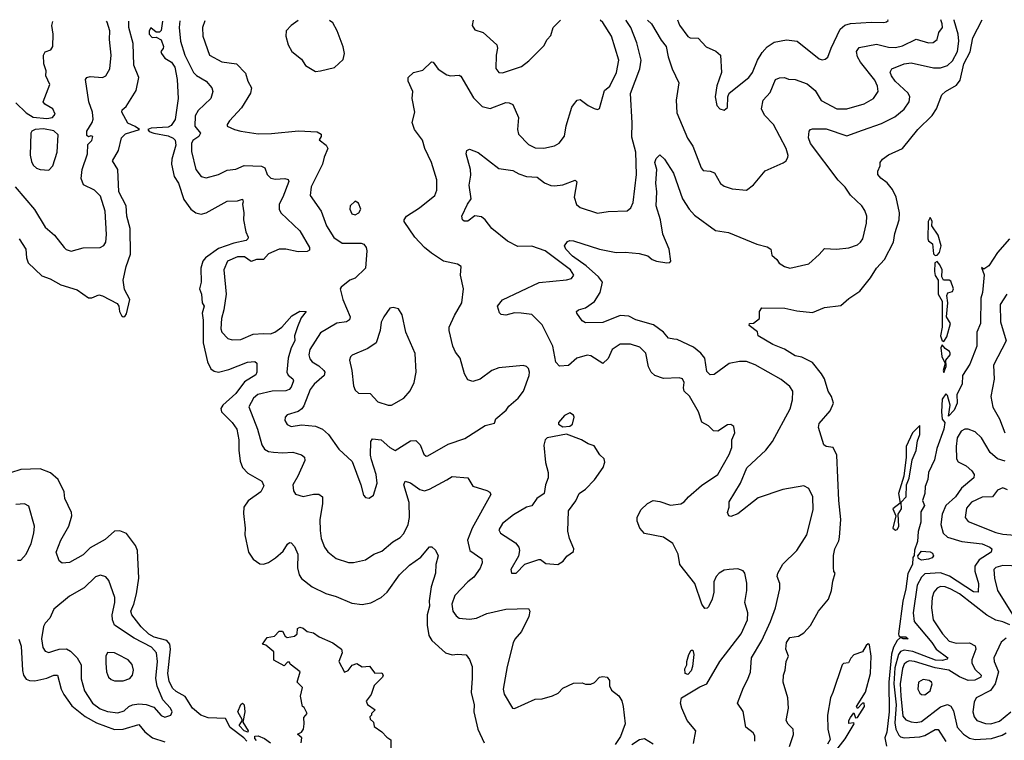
# Model space of a CAD drawing. Extents: x 1954683 to 2060285, y 904798 to 1016299.
# Tile 376 of 472: x 2004108 to 2009794, y 1012130 to 1016289. Entities that reach past the tile are written whole.
import ezdxf

# ---------------------------------------------------------------- set-up
doc = ezdxf.new("R2010")
doc.units = 0

msp = doc.modelspace()

# ---------------------------------------------------------------- linework, layer by layer
at = {"layer": '0CON10XD'}
for points in [[(2004082, 1015325), (2004193.6, 1015193.6), (2004255, 1015092.5), (2004309.4, 1015045), (2004365, 1014973.8), (2004375, 1014963.8), (2004405, 1014953.8), (2004475, 1014972.5), (2004572.5, 1014975), (2004594.3, 1014985.7), (2004605.6, 1015004.4), (2004609.7, 1015049.7), (2004601.1, 1015185), (2004575, 1015270), (2004540, 1015305), (2004475.5, 1015335.5), (2004463.1, 1015373.1), (2004468.2, 1015425), (2004499.5, 1015515), (2004500.7, 1015569.3), (2004525, 1015591.2), (2004530, 1015615), (2004518.3, 1015618.3), (2004505, 1015613.3), (2004495, 1015620), (2004495, 1015646.2), (2004526.5, 1015695), (2004531.5, 1015715), (2004527.3, 1015755), (2004506, 1015816), (2004488.1, 1015945), (2004495, 1015955.5), (2004515, 1015961.8), (2004585, 1015955.5), (2004604.6, 1015965.4), (2004628.2, 1016005), (2004636.2, 1016085), (2004626.2, 1016175), (2004627.7, 1016225), (2004612.2, 1016275), (2004607.9, 1016280.7)], [(2004085, 1015810), (2004145, 1015751.4), (2004185, 1015727.6), (2004265, 1015719.3), (2004297.5, 1015725), (2004312.9, 1015745), (2004299.2, 1015775), (2004252.4, 1015802.4), (2004243.8, 1015815), (2004281.2, 1015915), (2004257.5, 1015965), (2004260, 1015995), (2004247.1, 1016035), (2004244.3, 1016085), (2004255, 1016104), (2004286.7, 1016115), (2004298, 1016135), (2004301.4, 1016205), (2004293.6, 1016255), (2004299.2, 1016279.7)], [(2004103.9, 1015025), (2004143.1, 1014965), (2004146.5, 1014915), (2004156.5, 1014885), (2004235, 1014810.7), (2004283.7, 1014793.7), (2004345, 1014759), (2004439.3, 1014729.3), (2004505, 1014683.9), (2004525, 1014683.8), (2004565, 1014700.5), (2004586.2, 1014696.2), (2004670.9, 1014650.9), (2004680.8, 1014635), (2004684.4, 1014605), (2004695, 1014581.2), (2004705, 1014574), (2004715, 1014576.2), (2004725, 1014591.2), (2004744.4, 1014675), (2004712.1, 1014732.1), (2004704.8, 1014785), (2004722.1, 1014865), (2004746.6, 1014935), (2004746.2, 1015085), (2004727.1, 1015155), (2004721.9, 1015215), (2004679.7, 1015295), (2004673.4, 1015425), (2004643.5, 1015475), (2004678.9, 1015535), (2004695, 1015607.1), (2004718.9, 1015631.1), (2004800, 1015655), (2004775, 1015673.1), (2004731.4, 1015691.4), (2004697.8, 1015755), (2004700.2, 1015769.8), (2004722, 1015788), (2004779.7, 1015880.3), (2004794.6, 1015955), (2004767.4, 1016027.4), (2004762.6, 1016152.6), (2004737.3, 1016245), (2004737.1, 1016281.2)], [(2004931.4, 1016281.8), (2004925, 1016226.7), (2004915, 1016217.1), (2004895, 1016217.5), (2004865, 1016243.3), (2004854.4, 1016225), (2004854.4, 1016205.6), (2004873, 1016187), (2004895, 1016188.8), (2004925, 1016173.3), (2004938.2, 1016135), (2004936.8, 1016123.2), (2004923.4, 1016106.6), (2004925.6, 1016095), (2004945, 1016067.1), (2004985, 1016043.6), (2005004, 1016015), (2005016.7, 1015943.3), (2005023.1, 1015835), (2005006.3, 1015713.7), (2004981.7, 1015678.3), (2004965, 1015668.8), (2004866.4, 1015663.6), (2004846.7, 1015655), (2004855, 1015644.3), (2004882.5, 1015635), (2004965, 1015619.5), (2004994.5, 1015605), (2005005, 1015593.3), (2005009.4, 1015565), (2004985.7, 1015485), (2004984.2, 1015455), (2005000, 1015385), (2005023.7, 1015345), (2005055, 1015251.9), (2005096.2, 1015196.2), (2005125.2, 1015175.2), (2005155, 1015167.5), (2005185, 1015174.7), (2005305, 1015242.2), (2005365.8, 1015244.2), (2005395, 1015252.5), (2005398.8, 1015238.8), (2005393.8, 1015225), (2005402, 1015175), (2005400, 1015135), (2005414.2, 1015065), (2005427.5, 1015035), (2005425.6, 1015025), (2005415, 1015014.6), (2005345, 1015000), (2005255, 1014968.6), (2005180.4, 1014915), (2005165.4, 1014895), (2005153.6, 1014855), (2005155.3, 1014774.7), (2005146.8, 1014735), (2005157.2, 1014705), (2005160.5, 1014655), (2005172.2, 1014635), (2005160.7, 1014595), (2005167, 1014555), (2005167.6, 1014425), (2005191.3, 1014315), (2005210.6, 1014275), (2005229.8, 1014259.8), (2005255, 1014254.6), (2005315, 1014270), (2005422.9, 1014312.9), (2005465, 1014316), (2005476.9, 1014306.9), (2005477.5, 1014255), (2005470.6, 1014239.4), (2005405, 1014198.9), (2005355, 1014131.8), (2005280.9, 1014065), (2005270, 1014045), (2005272.5, 1014025), (2005333.9, 1013965), (2005360.8, 1013925), (2005373.7, 1013865), (2005372.9, 1013805), (2005381.2, 1013741.2), (2005394, 1013704), (2005425, 1013671.1), (2005505, 1013626), (2005518.3, 1013598.3), (2005500.6, 1013565), (2005427.1, 1013512.9), (2005402.2, 1013475), (2005399.1, 1013439.1), (2005410, 1013355), (2005408.6, 1013315), (2005428, 1013215), (2005455, 1013176), (2005495, 1013148.8), (2005516.2, 1013146.2), (2005545, 1013155.7), (2005585, 1013183.1), (2005628.1, 1013221.9), (2005655, 1013262), (2005665, 1013271.2), (2005675, 1013270), (2005695, 1013249.2), (2005713.9, 1013205), (2005711.8, 1013125), (2005721.2, 1013085), (2005735, 1013063.3), (2005796.1, 1013016.1), (2005875, 1012977.8), (2005935, 1012960.5), (2006025, 1012922.2), (2006085, 1012914.4), (2006135, 1012923.3), (2006195, 1012954.4), (2006229.2, 1012985), (2006300.6, 1013085), (2006358.9, 1013141.1), (2006425, 1013187.8), (2006475, 1013247.5), (2006487.1, 1013247.1), (2006508.3, 1013228.3), (2006524, 1013194), (2006511.4, 1013145), (2006509.4, 1013095), (2006483.1, 1013015), (2006471.6, 1012935), (2006473.6, 1012905), (2006460.7, 1012855), (2006460, 1012795), (2006470.5, 1012735), (2006487.5, 1012705), (2006566.2, 1012635), (2006605, 1012623.8), (2006635, 1012627.7), (2006685, 1012623.3), (2006705.6, 1012595.6), (2006720.8, 1012555), (2006721.2, 1012488.8), (2006715.5, 1012405), (2006732.1, 1012335), (2006730.9, 1012295), (2006754, 1012194), (2006790.6, 1012115)], [(2005031.4, 1016282.2), (2005028.2, 1016245), (2005035.3, 1016165), (2005060.3, 1016085), (2005112, 1015985), (2005128.2, 1015968.2), (2005183.6, 1015935), (2005216.4, 1015896.4), (2005222.7, 1015875), (2005210.5, 1015835), (2005137.3, 1015765), (2005121.1, 1015735), (2005119.4, 1015675), (2005152.1, 1015635), (2005142.5, 1015615), (2005107.9, 1015592.1), (2005098.8, 1015575), (2005098.9, 1015528.9), (2005124.6, 1015424.6), (2005155, 1015384.3), (2005185, 1015376.9), (2005255, 1015395.4), (2005305, 1015420.4), (2005355, 1015426.5), (2005402.9, 1015447.1), (2005503.9, 1015443.9), (2005523.6, 1015433.6), (2005537.1, 1015395), (2005558, 1015375), (2005585, 1015368.5), (2005638.2, 1015371.8), (2005657, 1015367), (2005661.1, 1015355), (2005627.9, 1015265), (2005606.8, 1015225), (2005605.4, 1015195), (2005615.5, 1015175), (2005725, 1015070.5), (2005781.1, 1014975), (2005780.3, 1014959.7), (2005767.8, 1014952.2), (2005715, 1014949.2), (2005645, 1014965.4), (2005605, 1014964.6), (2005545, 1014937.3), (2005515, 1014905.4), (2005475, 1014904.7), (2005445, 1014893.5), (2005405, 1014919.7), (2005365, 1014920.7), (2005306.7, 1014895), (2005285.5, 1014845), (2005300.7, 1014705), (2005287.2, 1014615), (2005273.3, 1014565), (2005269.2, 1014505), (2005275, 1014486), (2005309.3, 1014449.3), (2005335, 1014441.1), (2005385, 1014443.3), (2005455, 1014473.8), (2005515, 1014478.8), (2005555, 1014475.4), (2005581.4, 1014485), (2005620.4, 1014515), (2005679.8, 1014580.2), (2005725, 1014606.7), (2005761.2, 1014605), (2005732.4, 1014567.6), (2005712.6, 1014517.4), (2005695.2, 1014465), (2005695.7, 1014435), (2005675.7, 1014395), (2005657.3, 1014335), (2005650.9, 1014255), (2005658.2, 1014238.2), (2005685, 1014216.9), (2005688.9, 1014205), (2005675, 1014167.5), (2005664.4, 1014155), (2005645, 1014147.7), (2005565, 1014144.8), (2005483.1, 1014125), (2005456.9, 1014105), (2005430, 1014055), (2005481.2, 1013925), (2005505.4, 1013835.4), (2005521.2, 1013811.2), (2005545, 1013797.3), (2005572.9, 1013792.9), (2005625, 1013788.9), (2005685, 1013793.6), (2005735, 1013778.6), (2005752.9, 1013765), (2005753.6, 1013745), (2005713.6, 1013655), (2005684.5, 1013605), (2005689.3, 1013569.3), (2005700.7, 1013550.7), (2005745, 1013537.5), (2005805, 1013550.5), (2005835, 1013550), (2005855.6, 1013535), (2005857.1, 1013495), (2005840, 1013405), (2005841.8, 1013341.8), (2005849.4, 1013295), (2005868.1, 1013245), (2005887.4, 1013217.4), (2005935, 1013178.8), (2006005.7, 1013155.7), (2006035, 1013155.7), (2006105, 1013171.4), (2006152.5, 1013205), (2006198.9, 1013221.1), (2006261.4, 1013275), (2006305, 1013300.9), (2006325, 1013324.4), (2006351.5, 1013375), (2006359.3, 1013415), (2006357.2, 1013502.8), (2006325.6, 1013605), (2006334.4, 1013625.6), (2006365, 1013615.5), (2006417.8, 1013577.8), (2006445, 1013570.7), (2006475, 1013579.3), (2006573.8, 1013633.8), (2006605, 1013652.2), (2006695.8, 1013645.8), (2006725, 1013597.5), (2006805, 1013572.5), (2006822.1, 1013562.1), (2006828.1, 1013548.1), (2006720, 1013355), (2006692.9, 1013285), (2006706.1, 1013226.1), (2006777.1, 1013177.1), (2006777.7, 1013155), (2006765.8, 1013124.2), (2006729.2, 1013070.8), (2006695.5, 1013045), (2006620, 1012965), (2006603.5, 1012915), (2006608.1, 1012875), (2006627.8, 1012847.8), (2006645.5, 1012835.5), (2006705, 1012828.5), (2006745.7, 1012835.7), (2006805, 1012861.1), (2006915, 1012887.5), (2007045, 1012891.2), (2007054, 1012875), (2007047.1, 1012845), (2007005, 1012757.5), (2006966.5, 1012713.5), (2006956.6, 1012693.4), (2006923.1, 1012555), (2006899.2, 1012425), (2006905.8, 1012395.8), (2006952.5, 1012315), (2006965, 1012312.5), (2007085, 1012368), (2007125, 1012370), (2007184.3, 1012385.7), (2007217.9, 1012402.1), (2007245, 1012431.2), (2007305, 1012458.8), (2007355, 1012461.2), (2007375, 1012453.3), (2007405, 1012453.3), (2007426.1, 1012463.9), (2007456.4, 1012493.6), (2007475, 1012498.8), (2007500, 1012495), (2007513.3, 1012475), (2007513.9, 1012443.9), (2007525, 1012420), (2007567.3, 1012387.3), (2007585, 1012357.5), (2007592.5, 1012325), (2007603.8, 1012225), (2007577.7, 1012152.3), (2007546.7, 1012105)], [(2005176.7, 1016282.6), (2005163.8, 1016245), (2005164.5, 1016195), (2005204.5, 1016085), (2005275, 1016045.5), (2005360, 1016035), (2005410.9, 1015980.9), (2005425.8, 1015935), (2005446.8, 1015896.8), (2005441.1, 1015865), (2005388.7, 1015781.3), (2005320, 1015705), (2005306, 1015685), (2005306, 1015675), (2005347.5, 1015655), (2005385, 1015645.2), (2005485, 1015630.4), (2005562, 1015632), (2005717.1, 1015647.1), (2005825, 1015642.5), (2005849.2, 1015629.2), (2005848.8, 1015615), (2005836.7, 1015595), (2005878.1, 1015565), (2005886.5, 1015545), (2005865.4, 1015495), (2005856.2, 1015455), (2005790.5, 1015325), (2005784.3, 1015275), (2005847.7, 1015185), (2005879.9, 1015099.9), (2005922, 1015032), (2005969.6, 1014999.6), (2006079.6, 1014999.6), (2006094.6, 1014994.6), (2006108.1, 1014975), (2006112.5, 1014955), (2006105.3, 1014854.7), (2006045, 1014798.1), (2006014, 1014785), (2005964.3, 1014745.7), (2005958.8, 1014735), (2005974, 1014674), (2006015.4, 1014575), (2006013, 1014557), (2005995, 1014546.2), (2005938.6, 1014538.6), (2005845, 1014481.5), (2005782.7, 1014385), (2005778.2, 1014355), (2005782.6, 1014332.6), (2005796.7, 1014315), (2005835, 1014292.3), (2005863.1, 1014265), (2005869.2, 1014255), (2005865.9, 1014235), (2005808.5, 1014185), (2005785, 1014155.6), (2005749.2, 1014060.8), (2005737, 1014043), (2005715, 1014027.1), (2005652.1, 1014007.9), (2005640.8, 1013995), (2005638.6, 1013975), (2005651.8, 1013951.8), (2005675, 1013940.6), (2005735, 1013950.6), (2005815, 1013943.1), (2005856, 1013925), (2005891.2, 1013895), (2005949.8, 1013809.8), (2006028.3, 1013738.3), (2006077.1, 1013605), (2006092.5, 1013545), (2006105, 1013531.2), (2006125, 1013528), (2006151.2, 1013545), (2006171.4, 1013615), (2006166.4, 1013665), (2006139.2, 1013749.2), (2006133.2, 1013775), (2006135.4, 1013854.6), (2006145, 1013870), (2006195, 1013863.8), (2006245, 1013820), (2006275, 1013803.5), (2006365, 1013857.7), (2006395, 1013860.5), (2006420.4, 1013835), (2006440.7, 1013780.7), (2006455, 1013770.8), (2006465, 1013771.4), (2006581.1, 1013838.9), (2006677.2, 1013872.8), (2006795, 1013946.9), (2006849.5, 1013960.5), (2006857.5, 1013985), (2006917.5, 1014035), (2006932.3, 1014057.7), (2006985.7, 1014104.3), (2007016.7, 1014145), (2007050, 1014235), (2007052, 1014255), (2007045.5, 1014275.5), (2007035, 1014287.5), (2007015, 1014294.2), (2006875, 1014280), (2006834.6, 1014265.4), (2006766.7, 1014215), (2006725, 1014200), (2006695, 1014210), (2006675.6, 1014245.6), (2006651.2, 1014335), (2006625, 1014370), (2006608.6, 1014405), (2006586.9, 1014495), (2006588.1, 1014515), (2006617.6, 1014582.4), (2006661.4, 1014655), (2006671.4, 1014735), (2006653.8, 1014815), (2006656.7, 1014865), (2006635, 1014878), (2006555, 1014895.6), (2006485, 1014941.4), (2006445, 1014974.2), (2006388.6, 1015035), (2006328.6, 1015125), (2006327.1, 1015135), (2006342, 1015155), (2006416.9, 1015203.1), (2006504, 1015275), (2006516.9, 1015305), (2006515.6, 1015365), (2006486.4, 1015465), (2006447.3, 1015545), (2006434.6, 1015594.6), (2006386.7, 1015655), (2006374.5, 1015695.5), (2006388.5, 1015755), (2006374.5, 1015835), (2006378.6, 1015875), (2006351.2, 1015935), (2006350, 1015955), (2006382.5, 1015985), (2006435, 1015998.8), (2006485, 1016046), (2006495, 1016043.8), (2006525, 1016003.8), (2006575, 1015972), (2006595, 1015966), (2006645, 1015970), (2006655, 1015963.8), (2006728.5, 1015838.5), (2006778.7, 1015788.7), (2006825, 1015777.1), (2006915, 1015810.8), (2006935, 1015810), (2006955, 1015800), (2006988.2, 1015725), (2006981.5, 1015655), (2006987.8, 1015627.8), (2007045, 1015569.4), (2007085, 1015549.5), (2007135, 1015547.8), (2007195, 1015561.5), (2007223.2, 1015576.8), (2007253.7, 1015616.3), (2007263.1, 1015676.9), (2007295.6, 1015784.4), (2007305, 1015798.8), (2007325.9, 1015824.1), (2007345, 1015828.8), (2007391.2, 1015795), (2007425, 1015776.2), (2007445, 1015771.2), (2007455, 1015777.5), (2007485, 1015880), (2007515, 1015905.8), (2007554.4, 1015985), (2007566.7, 1016055), (2007525, 1016194.3), (2007475, 1016273.1), (2007460.6, 1016287.2)], [(2005716.2, 1016284.4), (2005675, 1016256.2), (2005646.2, 1016225), (2005643.8, 1016195), (2005657.5, 1016145), (2005680, 1016105), (2005735, 1016062), (2005758, 1016025), (2005815, 1015990), (2005845, 1015993.8), (2005925, 1016013.8), (2005975, 1016060), (2005982.5, 1016095), (2005975, 1016132.5), (2005941.4, 1016225), (2005915, 1016271.4), (2005896.8, 1016285)], [(2007998.3, 1012111.7), (2008011.2, 1012185), (2007962.5, 1012245), (2007931.2, 1012315), (2007923.3, 1012345), (2007930, 1012375), (2008035, 1012438.8), (2008076.2, 1012455), (2008150, 1012585), (2008274.4, 1012745), (2008310.4, 1012825), (2008311.5, 1012865), (2008294.4, 1012925.6), (2008306.7, 1012995), (2008307.1, 1013037.1), (2008295.7, 1013095), (2008285, 1013108), (2008255, 1013120), (2008205, 1013116.5), (2008175, 1013112.2), (2008146, 1013095), (2008129.2, 1013075), (2008116, 1013045), (2008116, 1012985), (2008106.2, 1012945), (2008085, 1012900), (2008078.3, 1012891.7), (2008065, 1012890), (2008046.4, 1012916.4), (2008005.8, 1013035), (2007918.8, 1013145), (2007909.6, 1013205), (2007878.8, 1013265), (2007825, 1013302.1), (2007715, 1013324), (2007689.2, 1013355), (2007673.3, 1013395), (2007672.5, 1013415), (2007695, 1013460), (2007732.7, 1013497.3), (2007765, 1013513.3), (2007805, 1013507.5), (2007865, 1013486.7), (2007925.6, 1013494.4), (2007945, 1013506.2), (2007969.4, 1013535), (2008045, 1013600.6), (2008140, 1013665), (2008205, 1013780), (2008219.3, 1013820.7), (2008220, 1013865), (2008237.5, 1013905), (2008231.7, 1013941.7), (2008215, 1013952.5), (2008195, 1013950), (2008140, 1013915), (2008115, 1013916.7), (2008085.6, 1013945.6), (2008047.1, 1013967.1), (2008028.4, 1014025), (2007975, 1014115.8), (2007944.4, 1014145), (2007940, 1014165), (2007944.5, 1014195), (2007935, 1014215.7), (2007915, 1014222.2), (2007825, 1014217.5), (2007775, 1014236), (2007754.5, 1014254.5), (2007738.2, 1014285), (2007722.9, 1014365), (2007688.8, 1014398.8), (2007635, 1014416.7), (2007575, 1014415.9), (2007528.5, 1014385), (2007505, 1014334.2), (2007475.5, 1014304.5), (2007405, 1014348.5), (2007385, 1014353.8), (2007324.2, 1014335.8), (2007276.2, 1014293.8), (2007225, 1014288.6), (2007203.1, 1014313.1), (2007185.8, 1014405.8), (2007125, 1014528.1), (2007065, 1014588.1), (2007003.7, 1014596.3), (2006965, 1014597.1), (2006915, 1014583.8), (2006887.5, 1014587.5), (2006878, 1014598), (2006866.7, 1014635), (2006895, 1014671.4), (2007107.8, 1014772.2), (2007265, 1014786.9), (2007295, 1014796.2), (2007308, 1014815), (2007288.1, 1014845), (2007142.9, 1014955), (2007065, 1014981.8), (2006985, 1014980.4), (2006925, 1015011.5), (2006834.5, 1015084.5), (2006794.7, 1015135), (2006775, 1015150.8), (2006735, 1015157.9), (2006695, 1015126), (2006675, 1015126.2), (2006665, 1015133.8), (2006660.8, 1015155), (2006693.5, 1015225), (2006714.4, 1015255), (2006703.8, 1015335), (2006712.6, 1015392.6), (2006711.8, 1015425), (2006685.8, 1015515), (2006690, 1015535), (2006705, 1015541.2), (2006755, 1015522), (2006875, 1015430), (2006955, 1015418.9), (2006989.1, 1015399.1), (2007035, 1015383.5), (2007095, 1015381.1), (2007138, 1015348), (2007175, 1015333.1), (2007195, 1015330), (2007245, 1015336.7), (2007315, 1015364), (2007324, 1015354), (2007308.9, 1015265), (2007322.4, 1015222.4), (2007345, 1015206), (2007445, 1015173.1), (2007505, 1015182.5), (2007615, 1015186), (2007636.8, 1015203.2), (2007650.8, 1015235), (2007669.1, 1015395), (2007664.8, 1015525), (2007642.2, 1015612.2), (2007644.7, 1015694.7), (2007635, 1015862.5), (2007689.5, 1016005), (2007695.9, 1016055), (2007670.9, 1016155), (2007636.2, 1016245), (2007608.9, 1016285), (2007608.3, 1016287.4)], [(2006725.5, 1016286.6), (2006720, 1016255), (2006735, 1016230.8), (2006784.5, 1016214.5), (2006862.9, 1016145), (2006867.5, 1016125), (2006859.6, 1016085), (2006857, 1016007), (2006873.8, 1015985), (2006895, 1015983.1), (2007005, 1016018.5), (2007048.1, 1016051.9), (2007135, 1016139.2), (2007154, 1016176), (2007175, 1016197.5), (2007187.9, 1016245), (2007228.5, 1016285), (2007230.1, 1016287)], [(2008353.1, 1012125), (2008352.1, 1012155), (2008343.4, 1012173.4), (2008301.5, 1012205), (2008286, 1012296), (2008253.5, 1012345), (2008286.5, 1012435), (2008311.1, 1012478.9), (2008327.1, 1012522.9), (2008333.8, 1012605), (2008392.5, 1012705), (2008443.5, 1012815), (2008472.9, 1012895), (2008498.1, 1013005), (2008496.9, 1013035), (2008482.7, 1013075), (2008485.5, 1013095), (2008514, 1013146), (2008595.6, 1013225), (2008652.5, 1013315), (2008690.3, 1013459.7), (2008688.5, 1013535), (2008665, 1013584), (2008635, 1013599.4), (2008515, 1013578.1), (2008371.3, 1013528.7), (2008255, 1013437.5), (2008215, 1013422), (2008203.3, 1013425), (2008194.3, 1013444.3), (2008204, 1013475), (2008205, 1013506.7), (2008270.8, 1013615), (2008307.3, 1013702.7), (2008415.6, 1013805), (2008454.5, 1013855), (2008557.6, 1014042.4), (2008571.1, 1014095), (2008572.2, 1014145), (2008555, 1014171.9), (2008505, 1014212.7), (2008355, 1014296.8), (2008305, 1014316.2), (2008265, 1014316.5), (2008205, 1014305.6), (2008118.3, 1014241.7), (2008095, 1014238.6), (2008075, 1014258.8), (2008063.9, 1014335), (2008041.2, 1014365), (2007999.2, 1014399.2), (2007905, 1014442.5), (2007884.5, 1014445.5), (2007855, 1014451.4), (2007825, 1014485.6), (2007767.3, 1014527.3), (2007665, 1014557.8), (2007625, 1014578.1), (2007575, 1014581.9), (2007475, 1014541.1), (2007375, 1014539.4), (2007355, 1014550.8), (2007324, 1014595), (2007323.8, 1014605), (2007335, 1014614), (2007375, 1014625.6), (2007426.6, 1014663.4), (2007458.8, 1014715), (2007473.4, 1014775), (2007449.2, 1014805), (2007379.3, 1014869.3), (2007299.6, 1014925), (2007261.2, 1014965), (2007253.3, 1014985), (2007271.5, 1015008.5), (2007285, 1015015.4), (2007305, 1015012.5), (2007456.7, 1014965), (2007552.5, 1014945), (2007605, 1014947.8), (2007685, 1014940.4), (2007734.1, 1014925.9), (2007760.8, 1014905), (2007785, 1014896.5), (2007844.3, 1014885.7), (2007862, 1014888), (2007867.1, 1014895), (2007858.9, 1014965), (2007821, 1015051), (2007808.1, 1015135), (2007782.4, 1015215), (2007787.3, 1015295), (2007780.4, 1015345), (2007786.4, 1015425), (2007776.2, 1015465), (2007782.7, 1015487.3), (2007805, 1015508.8), (2007831.4, 1015485), (2007882.8, 1015402.8), (2007935, 1015256), (2007973.5, 1015195), (2008005, 1015160.5), (2008125, 1015072.7), (2008200.3, 1015060.3), (2008365, 1014992.9), (2008425, 1014978.6), (2008445.6, 1014965.6), (2008450.3, 1014930.3), (2008480, 1014905), (2008493.3, 1014883.3), (2008523.8, 1014863.8), (2008555, 1014855.5), (2008665, 1014880.8), (2008725, 1014933.8), (2008755, 1014968.8), (2008823.9, 1014963.9), (2008895, 1014972), (2008945, 1014990), (2008962.5, 1015005), (2008975.7, 1015025), (2008998.6, 1015115), (2008999.2, 1015155), (2008987.9, 1015187.9), (2008970.8, 1015215), (2008905, 1015277.1), (2008875, 1015323.1), (2008833.5, 1015363.5), (2008674.6, 1015575), (2008661.9, 1015608.1), (2008666.7, 1015645), (2008673.6, 1015656.4), (2008685, 1015660), (2008765, 1015660), (2008885, 1015619.6), (2008975, 1015652.5), (2009085, 1015690.4), (2009161.1, 1015728.9), (2009215, 1015773.3), (2009244.6, 1015815), (2009247.3, 1015845), (2009238.2, 1015865), (2009162.5, 1015935), (2009141.2, 1015965), (2009134.4, 1015985.6), (2009143.8, 1016005), (2009215, 1016034.7), (2009255, 1016039.7), (2009385, 1016012.1), (2009425, 1016011.4), (2009465.6, 1016025), (2009495, 1016051.8), (2009522.7, 1016105), (2009530.4, 1016165), (2009526.4, 1016205), (2009503.5, 1016285), (2009503.6, 1016289.2)], [(2007732.2, 1016287.5), (2007755.3, 1016265.3), (2007811.7, 1016171.7), (2007841.5, 1016135), (2007852.3, 1016075), (2007875, 1016006.2), (2007913.1, 1015925), (2007898.2, 1015825), (2007902.1, 1015752.1), (2007964.7, 1015604.7), (2007995, 1015559.2), (2008042.5, 1015435), (2008055, 1015418.8), (2008095, 1015415.7), (2008120, 1015405), (2008154.5, 1015344.5), (2008175, 1015328.6), (2008222.6, 1015312.6), (2008304.2, 1015305.8), (2008345, 1015336.2), (2008412.6, 1015417.4), (2008517, 1015463), (2008533.3, 1015475), (2008543.8, 1015495), (2008545.9, 1015505.9), (2008534, 1015545), (2008460.9, 1015685), (2008408.2, 1015738.2), (2008390.4, 1015775), (2008401.5, 1015825), (2008441.7, 1015868.3), (2008471.9, 1015945), (2008495, 1015954.4), (2008525, 1015955.7), (2008546.5, 1015946.5), (2008586.2, 1015945), (2008655, 1015920), (2008701, 1015881), (2008735, 1015823.3), (2008826.7, 1015775), (2008885, 1015773.9), (2008985, 1015804.5), (2009038.9, 1015835), (2009065.3, 1015874.7), (2009060.8, 1015905), (2009045, 1015940.6), (2008963.4, 1016043.4), (2008945.4, 1016075), (2008939.6, 1016105), (2008955, 1016128.9), (2009055, 1016148.1), (2009125, 1016130.8), (2009165, 1016129.5), (2009205, 1016139.2), (2009285, 1016177.9), (2009355, 1016155.5), (2009382.8, 1016157.2), (2009405.6, 1016175), (2009415.5, 1016215), (2009436.1, 1016243.9), (2009435.2, 1016265), (2009427.2, 1016289.1)], [(2007906.9, 1016287.7), (2007917.1, 1016257.1), (2007965, 1016192), (2007980, 1016185), (2008025, 1016182.5), (2008072.6, 1016132.6), (2008128.3, 1016108.3), (2008154, 1016085), (2008160, 1015985), (2008133, 1015907), (2008123.8, 1015845), (2008132.5, 1015795), (2008150, 1015775), (2008175, 1015767.5), (2008195, 1015782.5), (2008197.5, 1015845), (2008204.2, 1015865.8), (2008318.1, 1015955), (2008339.5, 1015985), (2008367.8, 1016055), (2008395, 1016099.2), (2008425, 1016132), (2008465, 1016160), (2008535, 1016173.8), (2008597.5, 1016165), (2008725, 1016063.1), (2008742.3, 1016057.7), (2008759.1, 1016060.9), (2008775, 1016073.3), (2008794.4, 1016125), (2008845.3, 1016234.7), (2008872.4, 1016257.6), (2008905, 1016266.5), (2009025, 1016275.5), (2009097, 1016273), (2009113.9, 1016276.1), (2009123.3, 1016285), (2009120.6, 1016288.8)], [(2008553.3, 1012095), (2008575.9, 1012164.1), (2008573.3, 1012195), (2008545, 1012222.5), (2008533.8, 1012245), (2008546.7, 1012315), (2008543.8, 1012375), (2008516.2, 1012465), (2008518, 1012505), (2008528.8, 1012535), (2008534, 1012585), (2008546.7, 1012615), (2008531.2, 1012655), (2008536.2, 1012695), (2008555, 1012723.3), (2008605, 1012730), (2008635, 1012750), (2008675, 1012792), (2008721.1, 1012875), (2008778.9, 1012945), (2008796.2, 1012995), (2008802.5, 1013047.5), (2008817.5, 1013095), (2008810, 1013105), (2008807, 1013127), (2008806.4, 1013196.4), (2008814.3, 1013235), (2008838.9, 1013281.1), (2008842.6, 1013302.6), (2008850.4, 1013405), (2008837.7, 1013515), (2008826.9, 1013775), (2008805, 1013819.2), (2008765, 1013825.6), (2008751.5, 1013835), (2008721.1, 1013935), (2008725, 1013958), (2008787.6, 1014032.4), (2008806.9, 1014075), (2008796, 1014115), (2008775.8, 1014145), (2008755.5, 1014215.5), (2008738.6, 1014245), (2008685, 1014310), (2008625, 1014341.9), (2008585, 1014350), (2008525, 1014387.5), (2008456.2, 1014415), (2008372.5, 1014465), (2008368.3, 1014488.3), (2008320, 1014525), (2008322.5, 1014535), (2008345, 1014536.7), (2008380, 1014565), (2008380, 1014605), (2008394.1, 1014625.9), (2008526, 1014624), (2008595, 1014609.4), (2008685, 1014600), (2008755, 1014628.1), (2008850.3, 1014639.7), (2008895, 1014680), (2008958.5, 1014721.5), (2009021, 1014799), (2009055, 1014855.3), (2009102.5, 1014905), (2009154.1, 1015005), (2009162, 1015055), (2009185.8, 1015135), (2009188.8, 1015175), (2009168.3, 1015265), (2009148.3, 1015308.3), (2009117.6, 1015347.6), (2009080, 1015375), (2009063.3, 1015395), (2009062.5, 1015415), (2009076.7, 1015445), (2009076.7, 1015465), (2009090, 1015485), (2009125, 1015510), (2009205, 1015545.8), (2009295, 1015655.5), (2009376.1, 1015736.1), (2009401.9, 1015775), (2009433.3, 1015855), (2009454.3, 1015875.7), (2009518.2, 1015911.8), (2009539.4, 1015940.6), (2009560, 1016035), (2009596.1, 1016103.9), (2009611.4, 1016185), (2009664.8, 1016289.3)], [(2004275, 1015421.2), (2004298.8, 1015445), (2004324.4, 1015525), (2004330.4, 1015625), (2004305, 1015647.8), (2004245, 1015658.5), (2004197.8, 1015655), (2004178.2, 1015645), (2004172.7, 1015635), (2004167.2, 1015507.2), (2004175, 1015470), (2004185, 1015450), (2004205, 1015431.4), (2004225, 1015424.3), (2004275, 1015421.2)], [(2006045, 1015163.1), (2006065.7, 1015175), (2006078.2, 1015195), (2006065, 1015230), (2006045, 1015241.4), (2006016.9, 1015215), (2006013.5, 1015195), (2006025, 1015168), (2006045, 1015163.1)], [(2009395, 1014928.8), (2009405, 1014930), (2009420, 1014945), (2009428.8, 1014985), (2009412, 1015045), (2009375, 1015100), (2009376.1, 1015126.1), (2009365, 1015147.5), (2009354.1, 1015125), (2009351.1, 1015025), (2009355, 1015013.1), (2009379.4, 1014995), (2009385, 1014938.8), (2009395, 1014928.8)], [(2009823.3, 1015025), (2009754, 1014946), (2009705, 1014868), (2009675, 1014850), (2009661.7, 1014858.3), (2009677.3, 1014817.3), (2009667.8, 1014715), (2009657.1, 1014682.9), (2009656.9, 1014535), (2009634.1, 1014485.9), (2009635.3, 1014405), (2009595, 1014301.4), (2009552.5, 1014235), (2009550.8, 1014185), (2009518.6, 1014125), (2009521.4, 1014075), (2009503.3, 1014035), (2009471.7, 1014001.7), (2009480, 1014065), (2009465, 1014120), (2009455, 1014130), (2009435, 1014098.8), (2009430, 1014025), (2009435, 1013983.3), (2009450, 1013965), (2009444.3, 1013925), (2009404.5, 1013815), (2009390.9, 1013749.1), (2009356.7, 1013675), (2009352.7, 1013635), (2009336.5, 1013595), (2009335.5, 1013554.5), (2009320.8, 1013515), (2009333.3, 1013485), (2009311.9, 1013448.1), (2009311.2, 1013388.8), (2009296.9, 1013335), (2009293.2, 1013276.8), (2009275, 1013227.5), (2009272.7, 1013197.3), (2009264.4, 1013185), (2009263.8, 1013145), (2009237.2, 1013092.8), (2009224.8, 1013005), (2009207, 1012933), (2009181.8, 1012745), (2009185, 1012733.3), (2009195, 1012726.2), (2009225, 1012726.7), (2009238, 1012715), (2009210, 1012715), (2009195, 1012722.5), (2009175, 1012706.7), (2009153.4, 1012666.6), (2009142.4, 1012627.6), (2009126.8, 1012465), (2009127.9, 1012295), (2009115, 1012177.5), (2009103.8, 1012145), (2009113.8, 1012096.2)], [(2009445, 1014432.5), (2009460.9, 1014459.1), (2009482.9, 1014535), (2009460.6, 1014575), (2009467.5, 1014655), (2009461.7, 1014698.3), (2009467, 1014713), (2009495, 1014721.2), (2009500, 1014735), (2009485, 1014780), (2009475, 1014786.2), (2009442.5, 1014785), (2009433.3, 1014805), (2009434, 1014845), (2009420.8, 1014875), (2009405, 1014893.8), (2009391.9, 1014885), (2009390.8, 1014835), (2009395, 1014812.9), (2009411.5, 1014785), (2009412.1, 1014705), (2009434.1, 1014665), (2009434.7, 1014515), (2009424.8, 1014465), (2009435, 1014436), (2009445, 1014432.5)], [(2009807.2, 1014705), (2009769.8, 1014645), (2009771.9, 1014545), (2009804, 1014435), (2009731.1, 1014295), (2009735.3, 1014215), (2009715.5, 1014114.5), (2009727.1, 1014052.9), (2009765.7, 1013985.7), (2009796.8, 1013905)], [(2006255, 1014064.3), (2006325.4, 1014104.6), (2006362.2, 1014147.8), (2006386.5, 1014195), (2006397.9, 1014255), (2006392, 1014362), (2006338, 1014485), (2006317.1, 1014585), (2006295, 1014620), (2006265, 1014628.8), (2006245, 1014623.3), (2006210, 1014575), (2006195.9, 1014544.1), (2006188.6, 1014495), (2006166, 1014425), (2006118.8, 1014391.2), (2006027.9, 1014352.1), (2006017.1, 1014342.9), (2006012.5, 1014325), (2006025.5, 1014265), (2006034.3, 1014175), (2006045, 1014150), (2006065, 1014134), (2006131.7, 1014131.7), (2006175, 1014084.3), (2006235, 1014064.3), (2006255, 1014064.3)], [(2009445, 1014252.5), (2009457, 1014287), (2009456.7, 1014325), (2009480, 1014355), (2009480, 1014365), (2009477.5, 1014375), (2009452.3, 1014392.3), (2009435, 1014413.3), (2009426.2, 1014395), (2009432.2, 1014345), (2009452.5, 1014305), (2009440, 1014265), (2009445, 1014252.5)], [(2007245, 1013940), (2007285, 1013944), (2007300, 1013955), (2007310, 1013995), (2007305, 1014007.5), (2007285, 1014020), (2007253.3, 1014005), (2007220, 1013965), (2007220, 1013955), (2007245, 1013940)], [(2009165, 1013343.3), (2009175, 1013346.2), (2009185, 1013363.3), (2009180, 1013435), (2009199.2, 1013465), (2009197.5, 1013505), (2009225.9, 1013535), (2009229.3, 1013605), (2009245, 1013643.3), (2009260.8, 1013749.2), (2009285, 1013802), (2009291.7, 1013858.3), (2009306.6, 1013895), (2009305, 1013947.5), (2009263.3, 1013905), (2009226, 1013825), (2009227.1, 1013765), (2009213.1, 1013655), (2009182, 1013555), (2009191.7, 1013498.3), (2009150, 1013465), (2009167.5, 1013425), (2009150, 1013355), (2009165, 1013343.3)], [(2006975, 1013094.2), (2007023.9, 1013146.1), (2007105, 1013173.8), (2007115, 1013173.3), (2007145, 1013151.2), (2007215.9, 1013144.1), (2007246.4, 1013163.6), (2007267, 1013193), (2007305, 1013220), (2007306.7, 1013235), (2007282.5, 1013295), (2007273.6, 1013336.4), (2007277.5, 1013455), (2007318.3, 1013511.7), (2007337.5, 1013555), (2007375, 1013580), (2007427.3, 1013632.7), (2007476.7, 1013705), (2007487.5, 1013735), (2007482.5, 1013755), (2007457.7, 1013777.7), (2007425, 1013830), (2007390.5, 1013840.5), (2007352.5, 1013865), (2007265, 1013896), (2007154.3, 1013875.7), (2007141.2, 1013865), (2007133.6, 1013833.6), (2007143.6, 1013733.6), (2007160, 1013675), (2007160, 1013645), (2007143.3, 1013605), (2007136.7, 1013555), (2007093.8, 1013525), (2007065, 1013483.8), (2007035, 1013476.2), (2006958.8, 1013431.2), (2006895, 1013380.8), (2006874.3, 1013345), (2006885, 1013326), (2006969.8, 1013269.8), (2006989.2, 1013245), (2006993.8, 1013225), (2006988, 1013192), (2006944, 1013115), (2006947.5, 1013095), (2006975, 1013094.2)], [(2009799.4, 1013740.6), (2009755, 1013754.6), (2009711.7, 1013791.7), (2009661.3, 1013875), (2009625, 1013910.4), (2009584.4, 1013925.6), (2009564.8, 1013925.2), (2009545, 1013914.6), (2009521.9, 1013875), (2009515.2, 1013825), (2009517.7, 1013755), (2009527.2, 1013737.2), (2009573.2, 1013713.2), (2009605.6, 1013685), (2009619.5, 1013665), (2009618.5, 1013645), (2009547.2, 1013585), (2009511.2, 1013535), (2009455.4, 1013484.6), (2009435.3, 1013435.3), (2009427.9, 1013375), (2009440, 1013325), (2009465, 1013301.8), (2009547.5, 1013277.5), (2009665, 1013264.1), (2009710, 1013245), (2009720.8, 1013235), (2009718.1, 1013215), (2009648.7, 1013171.3), (2009623.6, 1013135), (2009623.4, 1013106.6), (2009645.3, 1013035), (2009643.3, 1012985), (2009615, 1012987.5), (2009477.3, 1013077.3), (2009425, 1013096.9), (2009335, 1013091), (2009315, 1013072.3), (2009291.1, 1013025), (2009267.2, 1012865), (2009272.3, 1012815), (2009374.9, 1012694.9), (2009400.5, 1012655), (2009467.5, 1012605), (2009462.7, 1012597.3), (2009435, 1012590.7), (2009396.8, 1012593.2), (2009265, 1012643.3), (2009215, 1012651), (2009195, 1012641.6), (2009182.6, 1012625), (2009161.4, 1012548.6), (2009156.4, 1012455), (2009168.2, 1012335), (2009161, 1012231), (2009167, 1012195), (2009185, 1012159.5), (2009195, 1012149.7), (2009215, 1012143.9), (2009305, 1012150), (2009335, 1012158.1), (2009395, 1012192.9), (2009411.7, 1012191.7), (2009455, 1012122.3)], [(2005419.3, 1012125), (2005401.7, 1012145), (2005323.1, 1012203.1), (2005296.6, 1012256.6), (2005195, 1012260.5), (2005154.4, 1012274.4), (2005105.7, 1012315), (2005062.6, 1012382.6), (2005011.5, 1012411.5), (2004990.8, 1012430.8), (2004971.2, 1012471.2), (2004963, 1012515), (2004978.2, 1012655), (2004973.6, 1012685), (2004956.6, 1012706.6), (2004885, 1012725.9), (2004852.6, 1012742.6), (2004809.4, 1012785), (2004754.7, 1012855), (2004749.2, 1012875), (2004767.3, 1012915), (2004782.3, 1012975), (2004795.3, 1013065), (2004787.7, 1013225), (2004776.1, 1013255), (2004725, 1013323.3), (2004685, 1013338.9), (2004655, 1013336.7), (2004600.8, 1013289.2), (2004515, 1013240), (2004475, 1013199.6), (2004395, 1013157.1), (2004352.3, 1013152.3), (2004336.2, 1013165), (2004317.5, 1013215), (2004345.6, 1013285), (2004392.2, 1013365), (2004409.5, 1013425), (2004406.5, 1013445), (2004368.5, 1013525), (2004364.4, 1013565), (2004330.5, 1013635), (2004285, 1013674.5), (2004225, 1013696.2), (2004115, 1013693.9), (2004055, 1013674.6)], [(2009811.9, 1013575), (2009785, 1013587.1), (2009755, 1013574.3), (2009724.7, 1013535.3), (2009665, 1013532.5), (2009605, 1013504.6), (2009575, 1013469.2), (2009566.9, 1013415), (2009585, 1013392.5), (2009745, 1013329.8), (2009785, 1013319), (2009853.5, 1013313.5)], [(2004095, 1013169.6), (2004115, 1013169.4), (2004145, 1013204.3), (2004174.6, 1013265), (2004190, 1013325), (2004192.9, 1013365), (2004160.5, 1013480.5), (2004135, 1013494.4), (2004085, 1013490.6)], [(2009315, 1013168.8), (2009298.5, 1013178.5), (2009293.3, 1013195), (2009315, 1013222.5), (2009365, 1013218.1), (2009379.4, 1013209.4), (2009384.2, 1013195), (2009377.4, 1013182.6), (2009355, 1013174.5), (2009315, 1013168.8)], [(2009985, 1013130.8), (2009785, 1013139.8), (2009745, 1013126.4), (2009733.3, 1013115), (2009737.5, 1013065), (2009754.8, 1012995), (2009854.2, 1012835)], [(2004945, 1012264.3), (2004980, 1012275), (2004988, 1012295), (2004977.5, 1012315), (2004934, 1012364), (2004901.9, 1012441.9), (2004894.3, 1012485.7), (2004903.8, 1012585), (2004898.4, 1012635), (2004868.1, 1012668.1), (2004769.2, 1012719.2), (2004655.2, 1012795.2), (2004644.1, 1012825), (2004642.4, 1012855), (2004657.5, 1012925), (2004656.2, 1012955), (2004622.6, 1013052.6), (2004605, 1013072.5), (2004575, 1013082.5), (2004545, 1013073.1), (2004479.2, 1013010.8), (2004395, 1012961.5), (2004303.9, 1012886.1), (2004282.5, 1012835), (2004254.2, 1012805.8), (2004244.2, 1012785.8), (2004234.1, 1012715), (2004241.2, 1012665), (2004253.9, 1012643.9), (2004275, 1012636.7), (2004305, 1012645.4), (2004335, 1012655.3), (2004377.6, 1012657.6), (2004401.8, 1012645), (2004438.9, 1012605), (2004461.9, 1012565), (2004462.8, 1012485), (2004481.8, 1012415), (2004528.9, 1012345), (2004572, 1012312), (2004615, 1012295.2), (2004675, 1012288.7), (2004710.5, 1012299.5), (2004737.5, 1012325), (2004758, 1012335), (2004795, 1012340.9), (2004837.1, 1012337.1), (2004881.8, 1012321.8), (2004925, 1012273.8), (2004945, 1012264.3)], [(2009825, 1012795.7), (2009785, 1012814.5), (2009744.1, 1012824.1), (2009691.9, 1012851.9), (2009535, 1012975.2), (2009485, 1013002), (2009451.2, 1013015), (2009425, 1013016.8), (2009405, 1013008.5), (2009386.2, 1012985), (2009376.4, 1012955), (2009373.3, 1012895), (2009382, 1012825), (2009436.4, 1012745), (2009475, 1012702.9), (2009515, 1012690), (2009591.6, 1012691.6), (2009625.3, 1012675.3), (2009629.2, 1012655), (2009605.9, 1012595), (2009605.8, 1012575), (2009625, 1012538.5), (2009659.4, 1012505), (2009657.8, 1012495), (2009623.2, 1012476.8), (2009585, 1012475.6), (2009535, 1012495.8), (2009472.7, 1012535), (2009395, 1012548.7), (2009275, 1012585.5), (2009245, 1012588.3), (2009228.2, 1012581.8), (2009215, 1012568.5), (2009205, 1012544), (2009192.5, 1012455), (2009196.2, 1012386.2), (2009208.3, 1012268.3), (2009225, 1012248), (2009255, 1012237.1), (2009285, 1012233.2), (2009315, 1012238.6), (2009426, 1012324), (2009465.7, 1012335.7), (2009485, 1012327.1), (2009500.9, 1012300.9), (2009521.1, 1012205), (2009557.7, 1012165), (2009592.9, 1012142.9), (2009625, 1012134.8), (2009718.8, 1012141.2), (2009780.8, 1012159.2), (2009805, 1012172.2)], [(2005733.8, 1012115), (2005737.5, 1012145), (2005712.5, 1012165), (2005735, 1012177.5), (2005746.2, 1012195), (2005751.2, 1012225), (2005748.3, 1012261.7), (2005766.7, 1012285), (2005750, 1012320), (2005740, 1012325), (2005730, 1012385), (2005740, 1012435), (2005710, 1012465), (2005726.7, 1012525), (2005670, 1012570), (2005665, 1012580), (2005655, 1012580), (2005635, 1012560), (2005575, 1012592.5), (2005575, 1012640), (2005528.3, 1012678.3), (2005510, 1012685), (2005537, 1012723), (2005578.3, 1012731.7), (2005605, 1012760), (2005625, 1012760), (2005640.7, 1012730.7), (2005653, 1012723), (2005695, 1012730), (2005710, 1012745), (2005712.5, 1012775), (2005725, 1012782.5), (2005745, 1012776.7), (2005768.3, 1012758.3), (2005805, 1012750), (2005836.4, 1012726.4), (2005915, 1012692.5), (2005966.7, 1012655), (2005970, 1012635), (2005950, 1012585), (2005983, 1012523), (2006005, 1012532.5), (2006027, 1012563), (2006055, 1012572.5), (2006085, 1012553.3), (2006127, 1012557), (2006158.3, 1012518.3), (2006199.3, 1012519.3), (2006206.2, 1012506.2), (2006203.3, 1012495), (2006154.2, 1012445.8), (2006137.5, 1012395), (2006107.5, 1012355), (2006117, 1012337), (2006160, 1012305), (2006140, 1012285), (2006140, 1012275), (2006130, 1012265), (2006131.7, 1012251.7), (2006150, 1012235), (2006155, 1012210), (2006199.3, 1012179.3), (2006228.3, 1012148.3), (2006251.7, 1012131.7), (2006251.7, 1012081.7)], [(2004102.7, 1012712.7), (2004116.2, 1012673.8), (2004123.1, 1012533.1), (2004130.4, 1012505), (2004145, 1012483.2), (2004165, 1012474.3), (2004195, 1012473.8), (2004265, 1012488.9), (2004305.5, 1012505.5), (2004325, 1012505.6), (2004347.2, 1012425), (2004361.5, 1012395), (2004409.5, 1012329.5), (2004485, 1012268), (2004551.5, 1012231.5), (2004655, 1012191.5), (2004705, 1012194.3), (2004795, 1012220.4), (2004829.6, 1012179.6), (2004874.5, 1012145), (2004945, 1012120.2)], [(2008821.1, 1012068.9), (2008875, 1012138.1), (2008925.6, 1012225), (2008925, 1012230), (2008896.4, 1012226.4), (2008895.8, 1012245), (2008905, 1012262), (2008925, 1012287.5), (2008935, 1012260), (2008945, 1012262), (2008987.1, 1012325), (2008985, 1012343.8), (2008975, 1012344), (2008945, 1012313.3), (2008940, 1012325), (2008992.2, 1012407.8), (2009021.1, 1012515), (2009024.2, 1012615.8), (2009015, 1012680), (2009007, 1012687), (2008995, 1012677.5), (2008975, 1012640), (2008925, 1012622.5), (2008906.4, 1012603.6), (2008893, 1012577), (2008865, 1012572.5), (2008857.5, 1012565), (2008803.6, 1012406.4), (2008790, 1012375), (2008772.5, 1012275), (2008774.4, 1012195), (2008787.8, 1012135), (2008772, 1012108)], [(2009805, 1012718.5), (2009775, 1012696.7), (2009733.1, 1012605), (2009735.3, 1012585), (2009760.8, 1012525), (2009741.6, 1012455), (2009713.1, 1012416.9), (2009631.9, 1012375), (2009619.2, 1012350.8), (2009611.6, 1012295), (2009620, 1012265), (2009635, 1012244.6), (2009685, 1012226.6), (2009715, 1012225.8), (2009765, 1012241.2), (2009832.1, 1012295)], [(2004655, 1012472.5), (2004705, 1012472.9), (2004742.8, 1012487.2), (2004759.4, 1012505), (2004765.5, 1012535), (2004756.9, 1012566.9), (2004734.2, 1012595), (2004675, 1012625.8), (2004655, 1012634), (2004613.9, 1012636.1), (2004604.1, 1012615.9), (2004604.5, 1012575.5), (2004608, 1012525), (2004621.2, 1012495), (2004635, 1012480), (2004655, 1012472.5)], [(2007965, 1012510), (2007950, 1012515), (2007948.3, 1012541.7), (2007960, 1012565), (2007960, 1012585), (2007972.5, 1012625), (2007985, 1012650), (2007995, 1012650), (2008000, 1012625), (2007992.5, 1012555), (2007985, 1012530), (2007965, 1012510)], [(2009335, 1012392.5), (2009365.7, 1012415), (2009377.5, 1012455), (2009374, 1012465), (2009358.8, 1012475), (2009325, 1012480), (2009297.5, 1012465), (2009294.4, 1012425), (2009305, 1012402), (2009315, 1012394.4), (2009335, 1012392.5)], [(2005425, 1012176.7), (2005404.7, 1012185), (2005375.5, 1012215), (2005393.9, 1012246.1), (2005366.7, 1012295), (2005384.3, 1012335.7), (2005395, 1012344.2), (2005404.4, 1012334.4), (2005406.9, 1012295), (2005396.9, 1012235), (2005427.8, 1012185), (2005425, 1012176.7)], [(2005475, 1012128.8), (2005465, 1012140.8), (2005465, 1012153.3), (2005485, 1012155.5), (2005521.1, 1012141.1), (2005555.9, 1012115.9)], [(2007642.5, 1012105), (2007687.5, 1012135), (2007715, 1012141.2), (2007765, 1012110)]]:
    msp.add_lwpolyline(points, dxfattribs=at)

doc.saveas('drawing.dxf')
